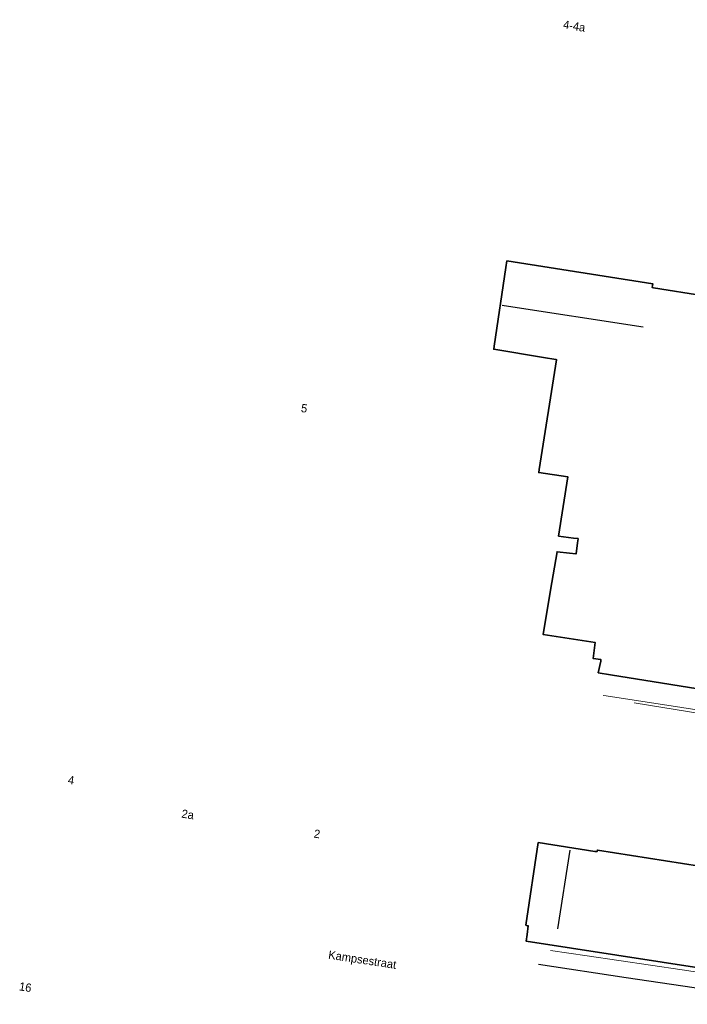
# Model space of a CAD drawing. Header units: metres. Extents: x 169249 to 194689, y 406250 to 412203.
# Tile 315 of 442: x 187737 to 187817, y 411067 to 411186. Entities that reach past the tile are written whole.
import ezdxf
from ezdxf.enums import TextEntityAlignment as Align

# ---------------------------------------------------------------- set-up
doc = ezdxf.new("R2010")
doc.units = ezdxf.units.M
for name, color, linetype, lineweight in [('BGT_NLCS_N264$0$B-WE-IE-TERREINAFSCHEIDING_KUNSTMATIG_HEKWERK-G', 252, 'BGT_NLCS_N264$0$IE-TERREINAFSCHEIDING-KUNSTMATIG', 18), ('BGT_NLCS_N264$0$B-WE-OG-TOPOGRAFIE_BEBOUWING-G', 252, 'CONTINUOUS', 35), ('BGT_NLCS_N264$0$B-WE-OG-TOPOGRAFIE_WEG_PARKEERPLAATS-G', 252, 'CONTINUOUS', 18), ('BGT_NLCS_N264$0$B-WE-OG-TOPOGRAFIE_WEG_VERHARD-G', 252, 'CONTINUOUS', 18), ('X-XX-AL-REFERENTIE-G', 7, 'CONTINUOUS', 18)]:
    doc.layers.add(name, color=color, linetype=linetype, lineweight=lineweight)
for name, color, linetype in [('BGT_NLCS_N264$0$B-WE-KG-KADASTRAAL_NOK-G', 252, 'CONTINUOUS'), ('BGT_NLCS_N264$0$B-WE-OG-TOPOGRAFIE_WEG_RIJWEG-G', 252, 'CONTINUOUS'), ('BGT_NLCS_N264$0$Label_Nummeraanduidingreeks', 252, 'CONTINUOUS'), ('BGT_NLCS_N264$0$Label_Openbareruimte', 252, 'CONTINUOUS')]:
    doc.layers.add(name, color=color, linetype=linetype)
doc.styles.add('BGT_NLCS_N264$0$STANDARD', font='txt')
doc.linetypes.add('BGT_NLCS_N264$0$IE-TERREINAFSCHEIDING-KUNSTMATIG', pattern='A,4,[82,NLCS.SHX,S=0.75,R=90,X=0,Y=0],4,-2', length=10)

# ---------------------------------------------------------------- blocks, each defined once
blk = doc.blocks.new('BGT_NLCS_N264')
at = {"layer": 'BGT_NLCS_N264$0$B-WE-IE-TERREINAFSCHEIDING_KUNSTMATIG_HEKWERK-G'}
blk.add_polyline3d([(187810.65, 411103.79, 11.67), (187843.95, 411098.38, 11.7), (187841.18, 411081.08, 11.74)], dxfattribs=at)
at = {"layer": 'BGT_NLCS_N264$0$B-WE-KG-KADASTRAAL_NOK-G'}
blk.add_line((187801.43, 411076.57, 15.94), (187802.94, 411086.03, 16), dxfattribs=at)
blk.add_polyline3d([(187811.74, 411149.07, 17.94), (187794.97, 411151.64, 17.94), (187794.75, 411151.68, 17.94)], dxfattribs=at)
at = {"layer": 'BGT_NLCS_N264$0$B-WE-OG-TOPOGRAFIE_BEBOUWING-G'}
for points in [[(187795.19, 411156.27, 15.85), (187795.31, 411157.07, 15.86), (187812.88, 411154.31, 15.83), (187812.85, 411154.12, 15.82), (187812.81, 411153.85, 15.8), (187812.97, 411153.83, 15.37), (187819.05, 411152.86, 15.29), (187819.09, 411153.13, 15.29), (187819.49, 411155.37, 15.27), (187825.74, 411154.37, 15.67), (187829.29, 411153.79, 15.9), (187831.07, 411153.51, 16.02), (187830.97, 411152.86, 16.02)], [(187822.33, 411104.84, 15.98), (187807.79, 411107.19, 15.63), (187806.32, 411107.42, 15.59), (187806.61, 411108.84, 15.6), (187806.64, 411109.02, 15.6), (187806.63, 411109.02, 15.6), (187805.69, 411109.16, 15.61), (187805.93, 411111.09, 15.82), (187799.69, 411112.03, 15.85), (187800.58, 411117.39, 15.78), (187801.36, 411122.01, 15.71), (187802.87, 411121.84, 15.74), (187803.62, 411121.75, 15.76), (187803.65, 411121.75, 15.76), (187803.83, 411123.1, 15.81), (187803.89, 411123.57, 15.83), (187803.89, 411123.59, 15.84), (187803.32, 411123.67, 15.84), (187801.53, 411123.9, 15.84), (187802.66, 411131.03, 15.82), (187799.14, 411131.55, 15.81), (187799.2, 411131.93, 15.81), (187801.29, 411145.15, 15.81), (187801.19, 411145.17, 15.81), (187799.74, 411145.41, 15.81), (187793.73, 411146.41, 15.82), (187793.79, 411146.79, 15.82), (187795.19, 411156.27, 15.85)], [(187840.43, 411068.49, 14.59), (187835.86, 411069.19, 14.59), (187797.64, 411075.07, 14.58), (187797.75, 411075.88, 14.82), (187797.89, 411076.92, 15.11), (187797.9, 411076.92, 14.42), (187797.81, 411076.94, 14.41), (187797.61, 411077.01, 14.38), (187799.08, 411086.95, 14.39), (187805.89, 411085.88, 14.68), (187806.17, 411085.87, 15.08), (187806.21, 411086.05, 15.08), (187824.64, 411083.16, 15.09), (187825.04, 411083.14, 15.64), (187825.07, 411083.27, 15.65), (187828.35, 411082.83, 15.55), (187828.4, 411082.97, 14.64), (187828.8, 411085.15, 14.66), (187835.68, 411084.09, 14.68), (187835.31, 411081.91, 14.61), (187835.28, 411081.72, 17.55), (187841.35, 411080.6, 15.34)]]:
    blk.add_polyline3d(points, dxfattribs=at)
at = {"layer": 'BGT_NLCS_N264$0$B-WE-OG-TOPOGRAFIE_WEG_PARKEERPLAATS-G'}
blk.add_polyline3d([(187839.11, 411066.36, 11.39), (187838.88, 411066.47, 11.4), (187838.61, 411066.7, 11.4), (187837.88, 411067.66, 11.41), (187837.68, 411067.96, 11.41), (187837.42, 411068.23, 11.41), (187837.4, 411068.24, 11.41), (187837.16, 411068.42, 11.4), (187837.11, 411068.45, 11.4), (187836.9, 411068.5, 11.4), (187835.8, 411068.67, 11.4), (187816.43, 411071.61, 11.41), (187805, 411073.31, 11.4), (187800.56, 411073.97, 11.39)], dxfattribs=at)
at = {"layer": 'BGT_NLCS_N264$0$B-WE-OG-TOPOGRAFIE_WEG_RIJWEG-G'}
blk.add_polyline3d([(187799.1, 411072.3, 11.37), (187809.66, 411070.69, 11.36), (187831.23, 411067.53, 11.34), (187838.37, 411066.46, 11.39), (187838.73, 411066.41, 11.39), (187838.82, 411066.4, 11.39), (187839.11, 411066.36, 11.39)], dxfattribs=at)
at = {"layer": 'BGT_NLCS_N264$0$B-WE-OG-TOPOGRAFIE_WEG_VERHARD-G'}
blk.add_polyline3d([(187844.26, 411098.94, 11.66), (187807.27, 411104.64, 11.77), (187806.89, 411104.7, 11.77)], dxfattribs=at)
at = {"layer": 'BGT_NLCS_N264$0$Label_Nummeraanduidingreeks', "color": 7, "lineweight": 18, "style": 'BGT_NLCS_N264$0$STANDARD'}
for s, rotation, p in [('4-4a', -8.9, (187803.43, 411185.37)), ('5', -8.9, (187770.9, 411139.3)), ('4', -8.8, (187742.83, 411094.49)), ('2a', -8.7, (187756.88, 411090.36)), ('2', -8.6, (187772.46, 411088.02)), ('16', -9.3, (187737.32, 411069.54))]:
    blk.add_text(s, height=1, rotation=rotation, dxfattribs=at).set_placement(p, align=Align.MIDDLE)
at = {"layer": 'BGT_NLCS_N264$0$Label_Openbareruimte', "color": 252, "lineweight": 18, "style": 'BGT_NLCS_N264$0$STANDARD'}
blk.add_text('Kampsestraat', height=1, rotation=-8.6895, dxfattribs=at).set_placement((187777.88, 411072.7), align=Align.MIDDLE)

msp = doc.modelspace()

# ---------------------------------------------------------------- block references
at = {"layer": 'X-XX-AL-REFERENTIE-G'}
msp.add_blockref('BGT_NLCS_N264', (0, 0), dxfattribs=at)

doc.saveas('drawing.dxf')
